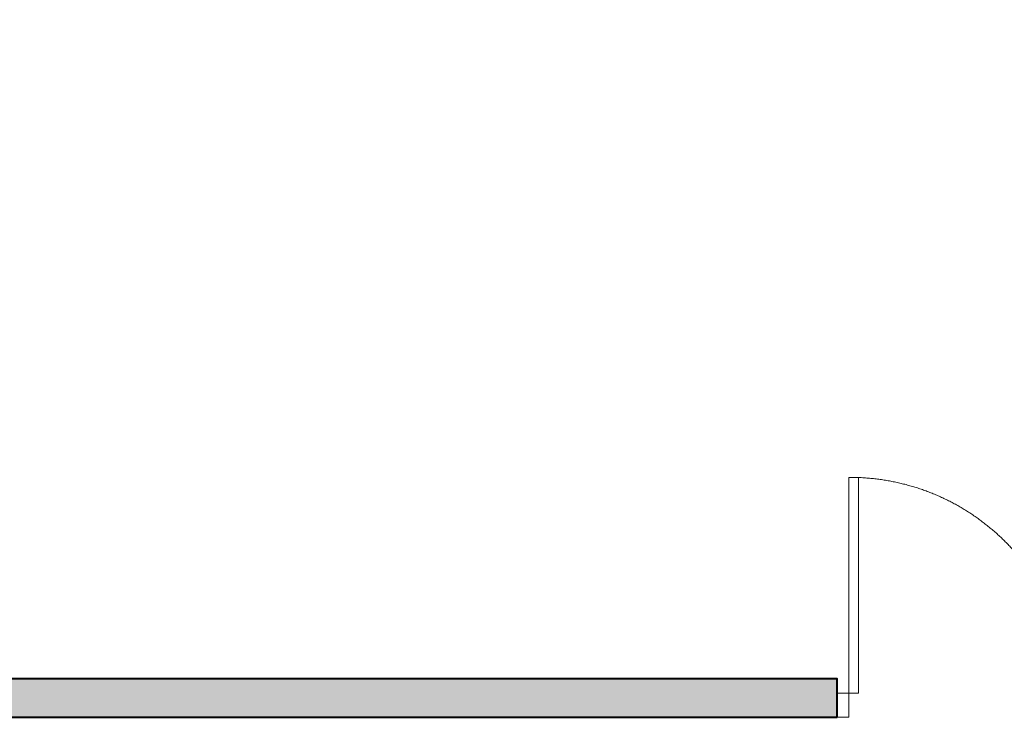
# Model space of a CAD drawing. Header units: millimetres. Extents: x 31882 to 271790, y -35693 to 24917.
# Tile 314 of 524: x 126928 to 130747, y 10142 to 12849. Entities that reach past the tile are written whole.
import ezdxf

# ---------------------------------------------------------------- set-up
doc = ezdxf.new("R2010")
doc.units = ezdxf.units.MM
doc.header["$MEASUREMENT"] = 0
doc.linetypes.add('HIDDEN', pattern=[0.375, 0.25, -0.125])
for name, color, linetype, lineweight in [('00 Structural', 2, 'Continuous', 25), ('A-DOOR', 1, 'Continuous', 13), ('WALL', 7, 'Continuous', 40)]:
    doc.layers.add(name, color=color, linetype=linetype, lineweight=lineweight)

# ---------------------------------------------------------------- blocks, each defined once
blk = doc.blocks.new('Regular-door')
at = {"layer": 'A-DOOR'}
for p, q in [((-0.04, 0.8993), (0, 0.8993)), ((-0.04, 0), (-0.04, 0.8993)), ((0, 0.8993), (0, -0.1)), ((-0.92, 0), (-0.97, 0)), ((-0.97, 0), (-0.97, -0.1)), ((-0.92, -0.1), (-0.92, 0)), ((0.05, 0), (-0.04, 0)), ((0.05, -0.1), (0.05, 0)), ((-0.97, -0.1), (-0.92, -0.1)), ((0, -0.1), (0.05, -0.1))]:
    blk.add_line(p, q, dxfattribs=at)
at = {"layer": 'A-DOOR', "linetype": 'HIDDEN', "ltscale": 5}
blk.add_arc((-0.0029, -0.0173), 0.9173, 92.3179, 178.922, dxfattribs=at)

msp = doc.modelspace()

# ---------------------------------------------------------------- hatches: boundary and pattern name
at = {"ltscale": 0.25}
h = msp.add_hatch(color=206, dxfattribs=at)
h.dxf.hatch_style = 1
h.paths.add_polyline_path([(125302.6, 10291.6), (125302.6, 10141.6), (130098.2, 10141.6), (130098.2, 10291.6)])

# ---------------------------------------------------------------- linework, layer by layer
at = {"layer": '00 Structural', "ltscale": 0.25}
msp.add_lwpolyline([(125302.6, 10141.7), (125302.6, 12915.6), (125150.2, 12915.7), (125150.2, 10141.7), (130098.2, 10141.6)], dxfattribs=at)
at = {"layer": 'WALL', "color": 2}
msp.add_lwpolyline([(130098.2, 10141.6), (130098.2, 10291.6), (125302.6, 10291.6), (125302.6, 10141.6)], close=True, dxfattribs=at)

# ---------------------------------------------------------------- block references
at = {"layer": 'A-DOOR', "linetype": 'Continuous', "ltscale": 0.1, "xscale": -931.3725490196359, "yscale": 931.3725490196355, "zscale": 931.3725490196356, "rotation": 8.893908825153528e-05}
msp.add_blockref('Regular-door', (130144.7, 10234.8), dxfattribs=at)

doc.saveas('drawing.dxf')
